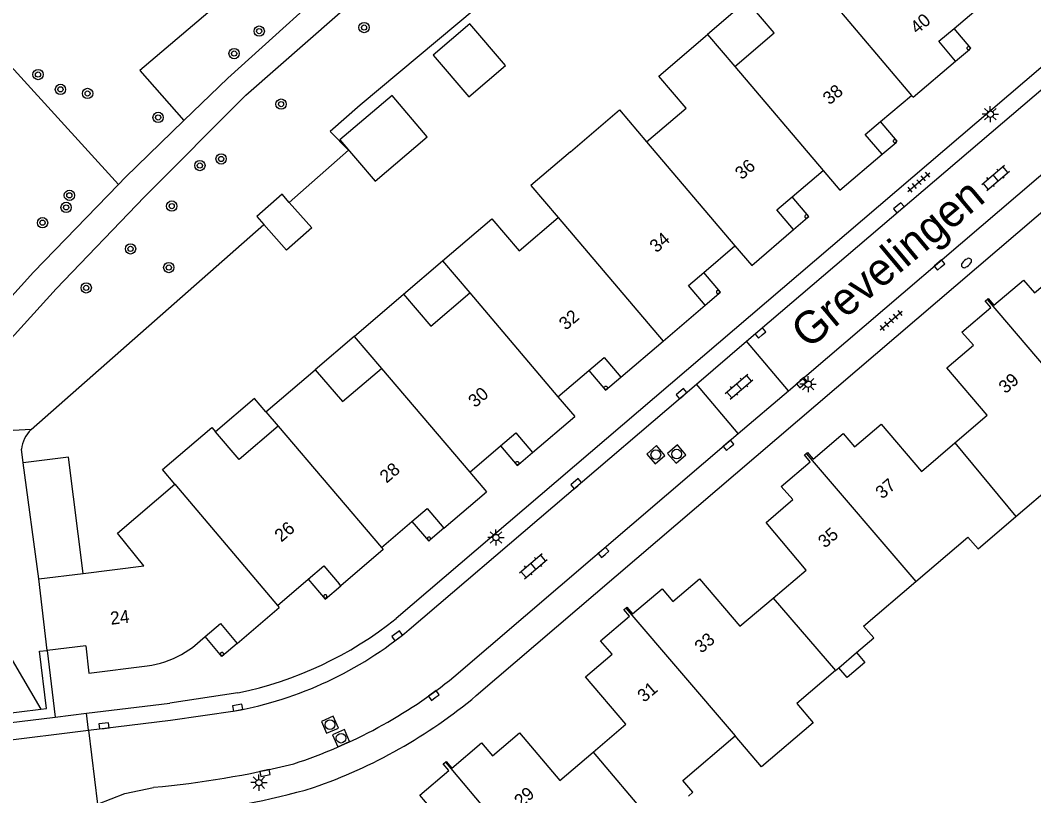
# Model space of a CAD drawing. Extents: x 131000 to 133013, y 393000 to 396501.
# Drawn here: x 131378.5 to 131457, y 395898.9 to 395958.9 of the extents above; entities that cross this region are included whole.
import ezdxf

# ---------------------------------------------------------------- set-up
doc = ezdxf.new("R2010")
doc.units = 0
for name, color, linetype in [('gg-afsc-erfafscheiding', 7, 'Continuous'), ('gg-afsc-muur', 7, 'Continuous'), ('gg-anno-huisnummerreeks BGT', 7, 'Continuous'), ('gg-anno-openbare ruimte label', 7, 'Continuous'), ('gg-bbg-gedigitaliseerde bebouwing', 7, 'Continuous'), ('gg-bbg-gedigitaliseerde bijgebouw', 7, 'Continuous'), ('gg-bbg-hoofdgebouw', 7, 'Continuous'), ('gg-bbg-luifel en loopbrug', 7, 'Continuous'), ('gg-bbg-onder overbouw', 7, 'Continuous'), ('gg-bbg-pand overbouw', 7, 'Continuous'), ('gg-bbg-pilaar onder overbouw', 7, 'Continuous'), ('gg-bbg-tussenscheiding', 7, 'Continuous'), ('gg-knt-verharding', 7, 'Continuous'), ('gt-grn-groengrens', 7, 'Continuous'), ('gt-grn-weggrens', 7, 'Continuous'), ('gt-symb-boom', 7, 'Continuous'), ('gt-symb-brandkraan', 7, 'Continuous'), ('gt-symb-klinker verharding', 7, 'Continuous'), ('gt-symb-kolk', 7, 'Continuous'), ('gt-symb-lichtmast', 7, 'Continuous'), ('gt-symb-rioolschacht', 7, 'Continuous'), ('gt-symb-tegel verharding', 7, 'Continuous')]:
    doc.layers.add(name, color=color, linetype=linetype)

# ---------------------------------------------------------------- blocks, each defined once
blk = doc.blocks.new('gt0-KOLK')
at = {"layer": 'gt-symb-kolk'}
blk.add_lwpolyline([(0, 0), (0.375, 0), (0.375, 0.4), (-0.375, 0.4), (-0.375, 0), (0, 0)], dxfattribs=at)
blk = doc.blocks.new('gt0-TEG1')
at = {"layer": 'gt-symb-tegel verharding'}
for p, q in [((-1.125, 0), (1.125, 0)), ((-0.9, -0.25), (-0.9, 0.25)), ((-0.45, -0.25), (-0.45, 0.25)), ((0, -0.25), (0, 0.25)), ((0.45, -0.25), (0.45, 0.25)), ((0.9, -0.25), (0.9, 0.25))]:
    blk.add_line(p, q, dxfattribs=at)
blk = doc.blocks.new('gt0-KL1')
at = {"layer": 'gt-symb-klinker verharding'}
for p, q in [((-1.15, 0.3), (1.15, 0.3)), ((-1, -0.3), (-1, 0.3)), ((-0.5, 0.3), (-0.5, 0.45)), ((0, -0.3), (0, 0.3)), ((0.5, 0.3), (0.5, 0.45)), ((1, -0.3), (1, 0.3)), ((-1.15, -0.3), (1.15, -0.3)), ((-0.5, -0.45), (-0.5, -0.3)), ((0.5, -0.45), (0.5, -0.3))]:
    blk.add_line(p, q, dxfattribs=at)
blk = doc.blocks.new('gt0-LMAST')
at = {"layer": 'gt-symb-lichtmast'}
for p, q in [((-0.182, 0.173), (-0.447, 0.438)), ((-0.005, 0.246), (-0.005, 0.621)), ((0.172, 0.173), (0.437, 0.438)), ((-0.255, -0.004), (-0.63, -0.004)), ((-0.182, -0.181), (-0.447, -0.446)), ((-0.005, -0.254), (-0.005, -0.629)), ((0.437, -0.446), (0.172, -0.181)), ((0.245, -0.004), (0.62, -0.004))]:
    blk.add_line(p, q, dxfattribs=at)
blk.add_circle((-0.005, -0.004), 0.25, dxfattribs=at)
blk = doc.blocks.new('gt0-RS')
at = {"layer": 'gt-symb-rioolschacht'}
blk.add_lwpolyline([(-0.5, -0.5), (0.5, -0.5), (0.5, 0.5), (-0.5, 0.5)], close=True, dxfattribs=at)
blk.add_circle((0, 0), 0.375, dxfattribs=at)
blk = doc.blocks.new('gt0-BR')
at = {"layer": 'gt-symb-brandkraan'}
for centre, radius, start, end in [((-0.244, 0), 0.206, 107.56694, 252.43307), ((0.599, -2.664), 3, 106.89205, 107.56694), ((0, -0.691), 0.938, 73.10799, 106.89205), ((-0.599, -2.664), 3, 72.43309, 73.10799), ((0.244, 0), 0.206, 287.56695, 72.43309), ((0.599, 2.664), 3, 252.43307, 253.10797), ((0, 0.691), 0.938, 253.10797, 286.89206), ((-0.599, 2.664), 3, 286.89206, 287.56695)]:
    blk.add_arc(centre, radius, start, end, dxfattribs=at)
blk = doc.blocks.new('gt0-BOOM')
at = {"layer": 'gt-symb-boom'}
for radius in [0.4, 0.2]:
    blk.add_circle((0, 0), radius, dxfattribs=at)

msp = doc.modelspace()

# ---------------------------------------------------------------- linework, layer by layer
at = {"layer": 'gg-afsc-erfafscheiding'}
msp.add_lwpolyline([(131416.776, 395962.402), (131404.789, 395952.361), (131402.48, 395950.33)], dxfattribs=at)
at = {"layer": 'gg-afsc-muur'}
for p, q in [((131379.316, 395927.258), (131397.34, 395943.119)), ((131378.708, 395924.674), (131378.567, 395925.731))]:
    msp.add_line(p, q, dxfattribs=at)
msp.add_lwpolyline([(131399.304, 395944.847), (131403.892, 395948.884), (131402.48, 395950.33)], dxfattribs=at)
msp.add_arc((131380.942, 395925.513), 2.385, 132.98438, 174.75933, dxfattribs=at)
at = {"layer": 'gg-bbg-gedigitaliseerde bebouwing'}
for p, q in [((131431.708, 395957.852), (131433.819, 395955.368)), ((131447.505, 395953.129), (131447.629, 395952.983)), ((131440.657, 395947.318), (131441.952, 395945.794)), ((131433.825, 395941.486), (131435.125, 395939.957)), ((131411.18, 395940.308), (131413.289, 395937.829)), ((131404.337, 395934.465), (131408.155, 395937.725)), ((131404.337, 395934.465), (131406.447, 395931.987)), ((131397.496, 395928.62), (131401.32, 395931.89)), ((131420.121, 395929.796), (131421.417, 395928.272)), ((131397.496, 395928.62), (131398.447, 395927.503)), ((131413.287, 395923.951), (131414.583, 395922.428)), ((131406.445, 395918.109), (131406.574, 395917.957)), ((131379.908, 395915.685), (131383.336, 395916.119)), ((131398.406, 395913.632), (131398.534, 395913.481)), ((131441.88, 395908.816), (131443.243, 395909.979)), ((131441.62, 395908.594), (131441.88, 395908.816))]:
    msp.add_line(p, q, dxfattribs=at)
for points in [[(131433.819, 395955.368), (131436.874, 395957.982), (131434.755, 395960.459)], [(131426.99, 395949.526), (131430.043, 395952.138), (131427.924, 395954.615), (131431.708, 395957.852)], [(131421.08, 395948.76), (131424.878, 395952.01), (131426.99, 395949.526)], [(131421.08, 395948.76), (131418.025, 395946.155), (131420.139, 395943.676)], [(131411.18, 395940.308), (131414.989, 395943.56), (131417.103, 395941.085), (131420.139, 395943.676)], [(131408.155, 395937.725), (131410.268, 395935.249), (131413.289, 395937.829)], [(131401.32, 395931.89), (131403.434, 395929.414), (131406.447, 395931.987)], [(131390.453, 395923.029), (131389.492, 395924.164), (131393.3, 395927.41), (131393.587, 395927.074)], [(131398.447, 395927.503), (131395.425, 395924.922), (131393.587, 395927.074)], [(131455.589, 395920.514), (131458.557, 395923.05), (131457.772, 395923.969), (131461.809, 395927.42)], [(131383.336, 395916.119), (131388.035, 395916.713), (131386, 395919.22), (131390.453, 395923.029)], [(131447.833, 395915.487), (131451.873, 395918.932), (131452.66, 395918.01), (131455.589, 395920.514)], [(131443.243, 395909.979), (131444.58, 395911.12), (131443.793, 395912.042), (131447.833, 395915.487)], [(131441.62, 395908.594), (131438.615, 395906.03), (131439.888, 395904.54), (131435.896, 395901.129), (131433.835, 395903.542)], [(131430.234, 395898.877), (131430.573, 395899.167), (131429.788, 395900.088), (131433.835, 395903.542)]]:
    msp.add_lwpolyline(points, dxfattribs=at)
at = {"layer": 'gg-bbg-gedigitaliseerde bijgebouw'}
for points in [[(131410.444, 395956.25), (131413.211, 395953.016), (131416.05, 395955.445), (131413.283, 395958.679), (131410.444, 395956.25)], [(131399.304, 395944.847), (131398.756, 395945.469), (131396.793, 395943.741), (131397.34, 395943.119)], [(131399.304, 395944.847), (131401.046, 395942.867), (131399.082, 395941.139), (131397.34, 395943.119)]]:
    msp.add_lwpolyline(points, dxfattribs=at)
at = {"layer": 'gg-bbg-hoofdgebouw'}
for p, q in [((131450.797, 395958.319), (131453.191, 395960.333)), ((131447.629, 395952.983), (131450.92, 395955.77)), ((131445.109, 395951.104), (131447.505, 395953.129)), ((131441.952, 395945.794), (131445.23, 395948.58)), ((131438.258, 395945.273), (131440.657, 395947.318)), ((131435.125, 395939.957), (131438.37, 395942.74)), ((131431.407, 395939.417), (131433.825, 395941.486)), ((131428.272, 395934.106), (131431.53, 395936.89)), ((131425, 395931.31), (131428.272, 395934.106)), ((131420.121, 395929.796), (131422.514, 395931.824)), ((131418.15, 395925.47), (131421.417, 395928.272)), ((131413.287, 395923.951), (131415.674, 395925.987)), ((131411.29, 395919.62), (131414.583, 395922.428)), ((131406.445, 395918.109), (131408.812, 395920.133)), ((131406.574, 395917.957), (131403.3, 395915.158)), ((131380.562, 395910.153), (131379.908, 395915.685)), ((131398.406, 395913.632), (131400.776, 395915.667)), ((131395.27, 395910.69), (131398.534, 395913.481)), ((131383.541, 395910.505), (131380.562, 395910.153))]:
    msp.add_line(p, q, dxfattribs=at)
for points in [[(131453.887, 395936.892), (131456.18, 395938.83), (131457.04, 395937.84), (131459.12, 395939.59), (131462.25, 395935.92), (131464.79, 395938.087)], [(131453.652, 395936.694), (131453.21, 395937.217), (131453.354, 395937.335)], [(131453.354, 395937.335), (131453.447, 395937.412), (131453.887, 395936.892)], [(131450.869, 395926.213), (131453.37, 395928.36), (131450.24, 395932.02), (131452.3, 395933.79), (131451.4, 395934.79), (131453.652, 395936.694)], [(131439.886, 395924.965), (131442.21, 395926.95), (131443.1, 395925.91), (131445.15, 395927.66), (131448.29, 395924), (131450.869, 395926.213)], [(131439.652, 395924.765), (131439.207, 395925.287), (131439.354, 395925.408)], [(131439.354, 395925.408), (131439.444, 395925.482), (131439.886, 395924.965)], [(131436.793, 395914.21), (131439.35, 395916.37), (131436.24, 395920.05), (131438.3, 395921.83), (131437.41, 395922.85), (131439.652, 395924.765)], [(131425.906, 395912.992), (131428.2, 395914.93), (131429.03, 395913.95), (131431.09, 395915.7), (131434.2, 395912.02), (131436.793, 395914.21)], [(131425.672, 395912.794), (131425.229, 395913.318), (131425.373, 395913.435)], [(131425.373, 395913.435), (131425.467, 395913.512), (131425.906, 395912.992)], [(131422.834, 395902.281), (131425.37, 395904.44), (131422.25, 395908.11), (131424.32, 395909.87), (131423.42, 395910.89), (131425.672, 395912.794)], [(131390.965, 395909.848), (131391.804, 395910.383), (131392.801, 395911.222)], [(131383.541, 395910.505), (131383.79, 395908.4), (131388.31, 395908.95)], [(131411.906, 395901.042), (131414.21, 395902.99), (131415.05, 395902), (131417.14, 395903.77), (131420.26, 395900.09), (131422.834, 395902.281)], [(131411.672, 395900.844), (131411.229, 395901.368), (131411.4, 395901.507)], [(131411.4, 395901.507), (131411.467, 395901.562), (131411.906, 395901.042)], [(131407.91, 395889.56), (131411.39, 395892.51), (131408.26, 395896.17), (131410.3, 395897.91), (131409.42, 395898.94), (131411.672, 395900.844)]]:
    msp.add_lwpolyline(points, dxfattribs=at)
msp.add_arc((131387.155, 395916.739), 7.874, 278.4357, 298.93844, dxfattribs=at)
at = {"layer": 'gg-bbg-luifel en loopbrug'}
for p, q in [((131434.755, 395960.459), (131431.708, 395957.852)), ((131408.155, 395937.725), (131411.18, 395940.308)), ((131404.337, 395934.465), (131401.32, 395931.89)), ((131379.908, 395915.685), (131378.708, 395924.674))]:
    msp.add_line(p, q, dxfattribs=at)
for points in [[(131403.237, 395949.68), (131405.969, 395946.479), (131410, 395949.92), (131407.269, 395953.121), (131403.237, 395949.68)], [(131397.496, 395928.62), (131396.614, 395929.654), (131393.587, 395927.074)], [(131383.336, 395916.119), (131382.198, 395925.115), (131378.708, 395924.674)], [(131443.243, 395909.979), (131443.887, 395909.226), (131442.525, 395908.062), (131441.88, 395908.816)]]:
    msp.add_lwpolyline(points, dxfattribs=at)
at = {"layer": 'gg-bbg-onder overbouw'}
msp.add_line((131403.3, 395915.158), (131403.17, 395915.31), dxfattribs=at)
for points in [[(131450.92, 395955.77), (131449.61, 395957.32), (131450.797, 395958.319)], [(131445.23, 395948.58), (131443.92, 395950.1), (131445.109, 395951.104)], [(131438.37, 395942.74), (131437.07, 395944.26), (131438.258, 395945.273)], [(131431.53, 395936.89), (131430.23, 395938.41), (131431.407, 395939.417)], [(131422.514, 395931.824), (131423.7, 395932.83), (131425, 395931.31)], [(131415.674, 395925.987), (131416.85, 395926.99), (131418.15, 395925.47)], [(131408.812, 395920.133), (131409.99, 395921.14), (131411.29, 395919.62)], [(131400.776, 395915.667), (131401.98, 395916.7), (131403.17, 395915.31)], [(131392.801, 395911.222), (131393.97, 395912.24), (131395.27, 395910.69)]]:
    msp.add_lwpolyline(points, dxfattribs=at)
at = {"layer": 'gg-bbg-pand overbouw'}
for p, q in [((131450.92, 395955.77), (131452.004, 395956.688)), ((131445.23, 395948.58), (131446.303, 395949.49)), ((131438.37, 395942.74), (131439.454, 395943.667)), ((131411.29, 395919.62), (131410.222, 395918.708))]:
    msp.add_line(p, q, dxfattribs=at)
for points in [[(131452.004, 395956.688), (131452.106, 395956.775), (131450.797, 395958.319)], [(131446.303, 395949.49), (131446.405, 395949.577), (131445.109, 395951.104)], [(131439.454, 395943.667), (131439.556, 395943.754), (131438.258, 395945.273)], [(131432.605, 395937.812), (131432.707, 395937.899), (131431.407, 395939.417)], [(131431.53, 395936.89), (131432.576, 395937.786), (131432.605, 395937.812)], [(131422.514, 395931.824), (131423.812, 395930.299), (131425, 395931.31)], [(131415.674, 395925.987), (131416.959, 395924.465), (131417.039, 395924.533), (131417.069, 395924.557), (131418.15, 395925.47)], [(131408.812, 395920.133), (131410.111, 395918.613), (131410.222, 395918.708)], [(131400.776, 395915.667), (131402.093, 395914.126), (131403.3, 395915.158)], [(131395.27, 395910.69), (131394.083, 395909.673), (131392.801, 395911.222)]]:
    msp.add_lwpolyline(points, dxfattribs=at)
at = {"layer": 'gg-bbg-pilaar onder overbouw'}
for points in [[(131452.002, 395956.69), (131452.026, 395956.721), (131452.039, 395956.758), (131452.041, 395956.797), (131452.03, 395956.835), (131452.008, 395956.867), (131451.977, 395956.891), (131451.94, 395956.905), (131451.901, 395956.906), (131451.864, 395956.895), (131451.831, 395956.873), (131451.807, 395956.842), (131451.794, 395956.806), (131451.792, 395956.767), (131451.803, 395956.729), (131451.825, 395956.697), (131451.856, 395956.673), (131451.893, 395956.659), (131451.932, 395956.658), (131451.969, 395956.669), (131452.002, 395956.69)], [(131446.301, 395949.492), (131446.325, 395949.523), (131446.338, 395949.56), (131446.34, 395949.599), (131446.329, 395949.637), (131446.307, 395949.669), (131446.276, 395949.693), (131446.239, 395949.707), (131446.2, 395949.708), (131446.163, 395949.697), (131446.13, 395949.675), (131446.106, 395949.644), (131446.093, 395949.608), (131446.091, 395949.569), (131446.102, 395949.531), (131446.124, 395949.499), (131446.155, 395949.475), (131446.192, 395949.461), (131446.231, 395949.46), (131446.268, 395949.471), (131446.301, 395949.492)], [(131439.452, 395943.669), (131439.476, 395943.7), (131439.489, 395943.737), (131439.491, 395943.776), (131439.48, 395943.814), (131439.458, 395943.846), (131439.427, 395943.87), (131439.39, 395943.884), (131439.351, 395943.885), (131439.314, 395943.874), (131439.281, 395943.852), (131439.257, 395943.821), (131439.244, 395943.785), (131439.242, 395943.746), (131439.253, 395943.708), (131439.275, 395943.676), (131439.306, 395943.652), (131439.343, 395943.638), (131439.382, 395943.637), (131439.419, 395943.648), (131439.452, 395943.669)], [(131432.603, 395937.814), (131432.627, 395937.845), (131432.64, 395937.882), (131432.642, 395937.921), (131432.631, 395937.959), (131432.609, 395937.991), (131432.578, 395938.015), (131432.541, 395938.029), (131432.502, 395938.03), (131432.465, 395938.019), (131432.432, 395937.997), (131432.408, 395937.966), (131432.395, 395937.93), (131432.393, 395937.891), (131432.404, 395937.853), (131432.426, 395937.821), (131432.457, 395937.797), (131432.494, 395937.783), (131432.533, 395937.782), (131432.57, 395937.793), (131432.603, 395937.814)], [(131423.74, 395930.404), (131423.718, 395930.436), (131423.707, 395930.474), (131423.708, 395930.513), (131423.722, 395930.55), (131423.746, 395930.58), (131423.778, 395930.602), (131423.816, 395930.613), (131423.855, 395930.612), (131423.892, 395930.598), (131423.922, 395930.574), (131423.944, 395930.542), (131423.955, 395930.504), (131423.954, 395930.465), (131423.94, 395930.428), (131423.916, 395930.398), (131423.884, 395930.376), (131423.846, 395930.365), (131423.807, 395930.366), (131423.77, 395930.38), (131423.74, 395930.404)], [(131416.887, 395924.57), (131416.865, 395924.602), (131416.854, 395924.64), (131416.855, 395924.679), (131416.869, 395924.716), (131416.893, 395924.746), (131416.925, 395924.768), (131416.963, 395924.779), (131417.002, 395924.778), (131417.039, 395924.764), (131417.069, 395924.74), (131417.091, 395924.708), (131417.102, 395924.67), (131417.101, 395924.631), (131417.087, 395924.594), (131417.063, 395924.564), (131417.031, 395924.542), (131416.993, 395924.531), (131416.954, 395924.532), (131416.917, 395924.546), (131416.887, 395924.57)], [(131410.219, 395918.711), (131410.243, 395918.742), (131410.256, 395918.779), (131410.257, 395918.818), (131410.247, 395918.855), (131410.225, 395918.888), (131410.194, 395918.912), (131410.157, 395918.925), (131410.118, 395918.926), (131410.081, 395918.916), (131410.048, 395918.894), (131410.024, 395918.863), (131410.011, 395918.826), (131410.009, 395918.787), (131410.02, 395918.75), (131410.042, 395918.717), (131410.073, 395918.693), (131410.109, 395918.68), (131410.149, 395918.678), (131410.186, 395918.689), (131410.219, 395918.711)], [(131402.082, 395914.46), (131402.045, 395914.45), (131402.012, 395914.428), (131401.988, 395914.397), (131401.975, 395914.36), (131401.973, 395914.321), (131401.984, 395914.284), (131402.006, 395914.251), (131402.037, 395914.227), (131402.073, 395914.214), (131402.113, 395914.212), (131402.15, 395914.223), (131402.183, 395914.245), (131402.207, 395914.276), (131402.22, 395914.313), (131402.221, 395914.352), (131402.211, 395914.389), (131402.189, 395914.422), (131402.158, 395914.446), (131402.121, 395914.459), (131402.082, 395914.46)], [(131394.086, 395909.995), (131394.048, 395909.984), (131394.016, 395909.962), (131393.992, 395909.931), (131393.978, 395909.895), (131393.977, 395909.855), (131393.988, 395909.818), (131394.01, 395909.785), (131394.041, 395909.761), (131394.077, 395909.748), (131394.116, 395909.747), (131394.154, 395909.757), (131394.186, 395909.779), (131394.21, 395909.81), (131394.224, 395909.847), (131394.225, 395909.886), (131394.214, 395909.923), (131394.193, 395909.956), (131394.162, 395909.98), (131394.125, 395909.993), (131394.086, 395909.995)]]:
    msp.add_lwpolyline(points, dxfattribs=at)
at = {"layer": 'gg-bbg-tussenscheiding'}
for p, q in [((131439.509, 395962.564), (131447.505, 395953.129)), ((131433.819, 395955.368), (131440.657, 395947.318)), ((131426.99, 395949.526), (131433.825, 395941.486)), ((131420.139, 395943.676), (131428.272, 395934.106)), ((131413.289, 395937.829), (131420.121, 395929.796)), ((131453.354, 395937.335), (131461.809, 395927.42)), ((131406.447, 395931.987), (131413.287, 395923.951)), ((131398.447, 395927.503), (131406.445, 395918.109)), ((131450.869, 395926.213), (131455.589, 395920.514)), ((131439.354, 395925.408), (131447.833, 395915.487)), ((131390.453, 395923.029), (131398.406, 395913.632)), ((131436.793, 395914.21), (131441.62, 395908.594)), ((131425.373, 395913.435), (131433.835, 395903.542)), ((131422.834, 395902.281), (131427.614, 395896.642)), ((131411.4, 395901.507), (131419.801, 395891.56))]:
    msp.add_line(p, q, dxfattribs=at)
at = {"layer": 'gg-knt-verharding'}
for p, q in [((131413.79, 395906.65), (131475.16, 395959.14)), ((131459.341, 395956.84), (131407.59, 395912.63)), ((131434.736, 395934.085), (131460.101, 395955.751)), ((131437.971, 395930.256), (131464.022, 395952.521)), ((131430.85, 395930.766), (131434.736, 395934.085)), ((131437.971, 395930.256), (131434.736, 395934.085)), ((131408.6, 395911.76), (131430.85, 395930.766)), ((131434.087, 395926.936), (131430.85, 395930.766)), ((131434.087, 395926.936), (131437.971, 395930.256)), ((131412.06, 395908.11), (131434.087, 395926.936)), ((131395.322, 395906.87), (131390.06, 395906.07)), ((131383.59, 395905.281), (131390.06, 395906.07)), ((131360.421, 395902.455), (131381.177, 395904.987)), ((131381.177, 395904.987), (131383.59, 395905.281)), ((131368.45, 395902.096), (131383.751, 395903.964)), ((131383.751, 395903.964), (131384.458, 395898.249))]:
    msp.add_line(p, q, dxfattribs=at)
for points in [[(131391.144, 395951.177), (131394.537, 395954.467), (131404.378, 395963.379), (131440.154, 395994.233)], [(131362.888, 395924.023), (131370.814, 395928.379), (131376.768, 395933.218), (131381.262, 395938.142), (131388.093, 395945.268), (131395.949, 395953.148), (131405.346, 395961.417), (131441.523, 395992.631)], [(131386.071, 395946.227), (131386.586, 395946.758), (131391.144, 395951.177)], [(131365.673, 395928.006), (131370.08, 395930.543), (131375.155, 395934.667), (131379.507, 395939.45), (131386.071, 395946.227)], [(131383.751, 395903.964), (131390.11, 395904.74), (131395.114, 395905.47)], [(131384.458, 395898.249), (131386.58, 395899.08), (131388.802, 395899.55)]]:
    msp.add_lwpolyline(points, dxfattribs=at)
for centre, radius, start, end in [((131389.543, 395935.123), 28.838, 281.56026, 308.74118), ((131389.798, 395934.47), 29.483, 280.38755, 309.62205), ((131387.839, 395937.946), 38.43, 287.9184, 309.07043), ((131387.989, 395937.615), 40.306, 289.10668, 309.80196), ((131382.068, 395972.652), 73.411, 275.26318, 283.86673), ((131385.936, 395951.489), 54.15, 274.93237, 286.35267)]:
    msp.add_arc(centre, radius, start, end, dxfattribs=at)
at = {"layer": 'gt-grn-groengrens'}
for p, q in [((131380.562, 395910.153), (131381.177, 395904.987)), ((131360.288, 395903.181), (131380.076, 395905.595))]:
    msp.add_line(p, q, dxfattribs=at)
for points in [[(131437.528, 395997.305), (131387.724, 395955.057), (131391.144, 395951.177)], [(131386.071, 395946.227), (131376.135, 395957.108), (131356.893, 395957.108), (131345.532, 395978.756)], [(131379.316, 395927.258), (131374.631, 395926.998), (131373.251, 395926.083), (131372.363, 395924.686), (131372.124, 395923.018), (131372.598, 395921.401), (131373.83, 395918.084), (131374.935, 395914.965), (131376.225, 395912.235), (131377.046, 395910.768), (131380.076, 395905.595)], [(131380.076, 395905.595), (131380.513, 395905.648), (131379.973, 395910.081), (131380.562, 395910.153)]]:
    msp.add_lwpolyline(points, dxfattribs=at)
at = {"layer": 'gt-grn-weggrens'}
msp.add_line((131383.751, 395903.964), (131383.59, 395905.281), dxfattribs=at)

# ---------------------------------------------------------------- block references
at = {"layer": 'gt-symb-boom'}
for p in [(131405.1, 395958.382), (131396.977, 395958.105), (131395.035, 395956.366), (131379.849, 395954.744), (131381.587, 395953.596), (131383.688, 395953.275), (131398.673, 395952.454), (131389.15, 395951.422), (131394.032, 395948.205), (131392.384, 395947.696), (131382.274, 395945.389), (131382.025, 395944.456), (131390.203, 395944.557), (131380.199, 395943.271), (131387.014, 395941.246), (131389.978, 395939.797), (131383.582, 395938.225)]:
    msp.add_blockref('gt0-BOOM', p, dxfattribs=at)
at = {"layer": 'gt-symb-brandkraan', "rotation": 40.53915173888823}
msp.add_blockref('gt0-BR', (131451.764, 395940.149), dxfattribs=at)
at = {"layer": 'gt-symb-klinker verharding'}
for p, rotation in [((131454.018, 395946.747), 40.495582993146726), ((131434.148, 395930.576), 40.495582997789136), ((131418.211, 395916.68), 40.49558299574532)]:
    msp.add_blockref('gt0-KL1', p, dxfattribs=dict(at, rotation=rotation))
at = {"layer": 'gt-symb-kolk'}
for p, rotation in [((131446.655, 395944.273), 40.539151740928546), ((131449.794, 395939.845), 40.53915173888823), ((131435.94, 395934.581), 40.539151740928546), ((131438.887, 395931.039), -139.46084825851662), ((131429.818, 395929.872), 40.53915173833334), ((131433.449, 395925.887), 40.53915174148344), ((131421.652, 395922.907), 40.539151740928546), ((131423.767, 395917.585), 40.53915174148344), ((131407.786, 395911.124), 35.93051893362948), ((131410.619, 395906.504), 35.93051893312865), ((131395.351, 395905.525), 10.714643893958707), ((131384.978, 395904.114), 6.947410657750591), ((131397.473, 395900.467), 12.062746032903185)]:
    msp.add_blockref('gt0-KOLK', p, dxfattribs=dict(at, rotation=rotation))
at = {"layer": 'gt-symb-lichtmast'}
for p in [(131453.613, 395951.682), (131439.496, 395930.767), (131415.324, 395918.892), (131396.965, 395899.917)]:
    msp.add_blockref('gt0-LMAST', p, dxfattribs=at)
at = {"layer": 'gt-symb-rioolschacht'}
for p, rotation in [((131427.7, 395925.303), 40.53915174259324), ((131429.321, 395925.353), 40.53915174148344), ((131402.457, 395904.398), 23.898477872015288), ((131403.322, 395903.356), 23.898477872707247)]:
    msp.add_blockref('gt0-RS', p, dxfattribs=dict(at, rotation=rotation))
at = {"layer": 'gt-symb-tegel verharding'}
for p, rotation in [((131448.079, 395946.406), 40.53915174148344), ((131445.938, 395935.698), 40.53915173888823)]:
    msp.add_blockref('gt0-TEG1', p, dxfattribs=dict(at, rotation=rotation))

# ---------------------------------------------------------------- texts
at = {"layer": 'gg-anno-huisnummerreeks BGT'}
for s, rotation, p in [('40', 40.3, (131447.941, 395957.833)), ('38', 40.2, (131441.153, 395952.344)), ('36', 40.5, (131434.363, 395946.551)), ('34', 40.5, (131427.749, 395940.894)), ('32', 40.3, (131420.724, 395934.896)), ('39', 40.5, (131454.784, 395929.984)), ('30', 40.5, (131413.701, 395928.904)), ('28', 40.5, (131406.844, 395923.055)), ('37', 40.4, (131445.24, 395921.827)), ('26', 40.6, (131398.695, 395918.492)), ('35', 40.6, (131440.798, 395918.03)), ('24', 6.9, (131385.501, 395912.135)), ('33', 40.7, (131431.233, 395909.885)), ('31', 40.6, (131426.802, 395906.082)), ('29', 40.6, (131417.258, 395897.945))]:
    msp.add_text(s, height=1, rotation=rotation, dxfattribs=at).set_placement(p)
at = {"layer": 'gg-anno-openbare ruimte label'}
msp.add_text('Grevelingen', height=2.5, rotation=39.9, dxfattribs=at).set_placement((131439.52, 395933.423))

doc.saveas('drawing.dxf')
